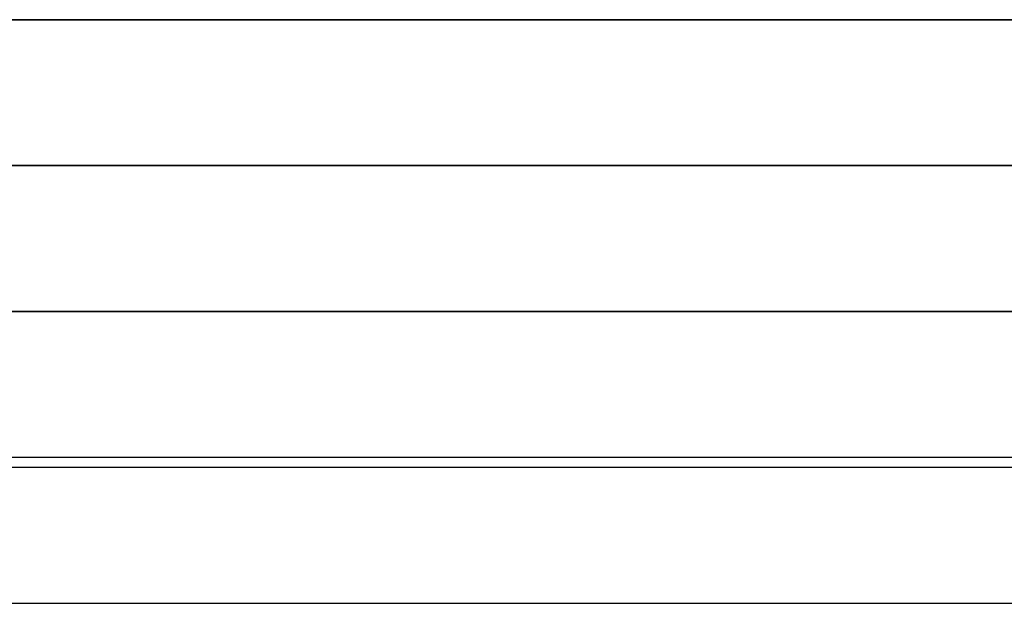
# Model space of a CAD drawing. Header units: millimetres. Extents: x -429 to 422, y -262 to 259.
# Tile 423 of 656: x -240.22 to -236.85, y 194.06 to 196.06. Entities that reach past the tile are written whole.
import ezdxf

# ---------------------------------------------------------------- set-up
doc = ezdxf.new("R2010")
doc.units = ezdxf.units.MM
doc.layers.add('Default', color=7, linetype='Continuous', true_color=0x000000)

msp = doc.modelspace()

# ---------------------------------------------------------------- linework, layer by layer
at = {"layer": 'Default'}
for p, q in [((420.8726, 195.0648, 772.8222), (-427.1274, 195.0648, 772.8222)), ((-427.1274, 195.0648, 1342.8222), (420.8726, 195.0648, 1342.8222)), ((420.8726, 195.0648, 1057.8222), (-427.1274, 195.0648, 1057.8222)), ((-240.6274, 195.0648, 880.8222), (-85.6274, 195.0648, 880.8222)), ((420.8726, 194.5648, 885.3222), (-427.1274, 194.5648, 885.3222))]:
    msp.add_line(p, q, dxfattribs=at)
for points in [[(-427.1274, 196.0648, 1343.8222), (-3.1274, 196.0648, 1343.8222), (420.8726, 196.0648, 1343.8222)], [(420.8726, 196.0648, 771.8222), (-3.1274, 196.0648, 771.8222), (-427.1274, 196.0648, 771.8222)], [(-427.1274, 195.5648, 1343.3222), (-3.1274, 195.5648, 1343.3222), (420.8726, 195.5648, 1343.3222)], [(420.8726, 195.5648, 772.3222), (-3.1274, 195.5648, 772.3222), (-427.1274, 195.5648, 772.3222)], [(420.8726, 195.0648, 884.8222), (-3.1274, 195.0648, 884.8222), (-427.1274, 195.0648, 884.8222)], [(-427.1274, 195.0648, 876.8222), (-3.1274, 195.0648, 876.8222), (420.8726, 195.0648, 876.8222)], [(411.8726, 195.0648, 771.8222), (-3.1274, 195.0648, 771.8222), (-418.1274, 195.0648, 771.8222)], [(411.8726, 195.0648, 780.8222), (-3.1274, 195.0648, 780.8222), (-418.1274, 195.0648, 780.8222)], [(411.8726, 195.0648, 780.8222), (-3.1274, 195.0648, 780.8222), (-418.1274, 195.0648, 780.8222)], [(411.8726, 195.0648, 873.8222), (-3.1274, 195.0648, 873.8222), (-418.1274, 195.0648, 873.8222)], [(411.8726, 195.0648, 827.3222), (-3.1274, 195.0648, 827.3222), (-418.1274, 195.0648, 827.3222)], [(-134.0854, 195.0648, 776.3222), (-213.3817, 195.0648, 776.3222), (-292.6779, 195.0648, 776.3222)], [(411.8726, 194.5307, 771.8222), (-3.1274, 194.5307, 771.8222), (-418.1274, 194.5307, 771.8222)], [(411.8726, 194.5307, 780.8222), (-3.1274, 194.5307, 780.8222), (-418.1274, 194.5307, 780.8222)], [(-427.1274, 194.0648, 885.8222), (-3.1274, 194.0648, 885.8222), (420.8726, 194.0648, 885.8222)]]:
    msp.add_open_spline(points, degree=2, dxfattribs=at)

doc.saveas('drawing.dxf')
